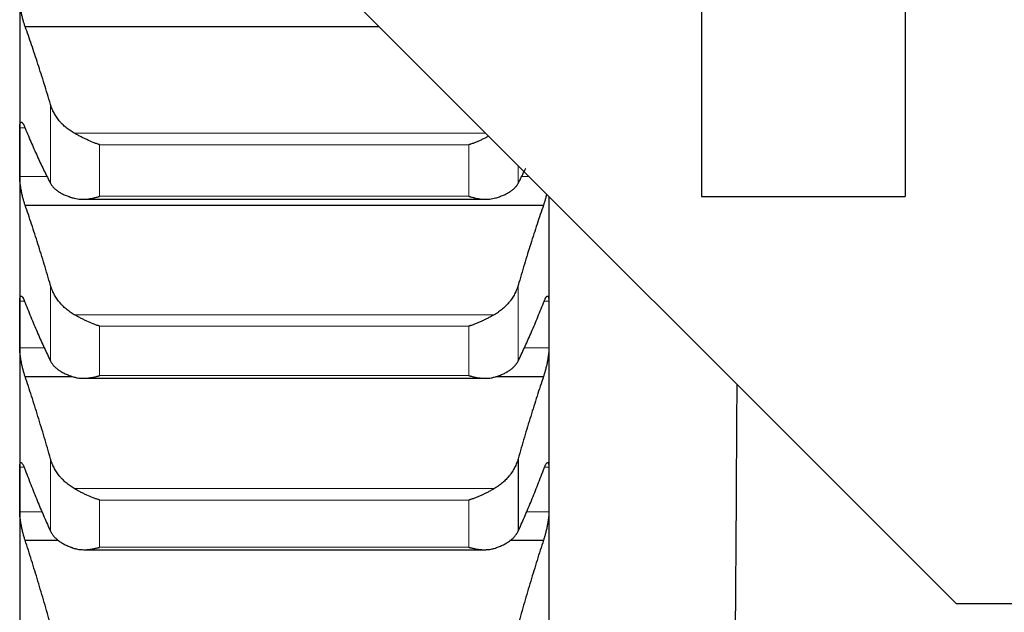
# Model space of a CAD drawing. Header units: inches. Extents: x 0 to 17820, y -10 to 12600.
# Tile 297 of 339: x 11826 to 11923, y 8235 to 8293. Entities that reach past the tile are written whole.
import ezdxf

# ---------------------------------------------------------------- set-up
doc = ezdxf.new("R2010")
doc.units = ezdxf.units.IN
doc.layers.add('1', color=7, linetype='Continuous', true_color=0xffffff)
doc.layers.add('254', color=7, linetype='Continuous', true_color=0xffffff)
doc.styles.add('latin_extended', font='simplex.shx')
doc.dimstyles.get("Standard").update_dxf_attribs({"dimtxt": 0.18, "dimasz": 0.18, "dimexe": 0.18, "dimexo": 0.0625, "dimgap": 0.09, "dimtad": 0, "dimtih": 1, "dimtoh": 1, "dimdec": 4, "dimzin": 0, "dimdsep": 46, "dimtxsty": 'Standard', "dimcen": 0.09, "dimadec": 0, "dimazin": 0, "dimtfac": 1, "dimtdec": 4, "dimtofl": 0, "dimtmove": 0, "dimatfit": 3, "dimfxl": 1, "dimtolj": 1, "dimtzin": 0, "dimarcsym": 0})

# ---------------------------------------------------------------- blocks, each defined once
blk = doc.blocks.new('_U4')
at = {"layer": '254', "color": 3, "linetype": 'Continuous', "lineweight": 13, "transparency": 16777216}
for p, q in [((12128.313, 8435.901), (12128.313, 7002.901)), ((11878.313, 8241.683), (11878.313, 7002.901)), ((11878.313, 7032.901), (10893.162, 7032.901)), ((11773.313, 7032.901), (11668.313, 7032.901)), ((12128.313, 7032.901), (11878.313, 7032.901)), ((12233.313, 7032.901), (12338.313, 7032.901))]:
    blk.add_line(p, q, dxfattribs=at)
at = {"layer": '254', "color": 3, "transparency": 16777216}
for points in [[(11773.313, 7015.401), (11773.313, 7050.401), (11878.313, 7032.901)], [(12233.313, 7050.401), (12233.313, 7015.401), (12128.313, 7032.901)]]:
    blk.add_solid(points, dxfattribs=at)
at = {"layer": 'Defpoints', "color": 0, "transparency": 16777216}
for p in [(12128.313, 8465.901), (11878.313, 8271.683), (11878.313, 7032.901)]:
    blk.add_point(p, dxfattribs=at)
at = {"layer": '254', "color": 2, "lineweight": 13, "transparency": 16777216, "insert": (10945.662, 7190.401), "char_height": 105, "attachment_point": 1, "style": 'latin_extended'}
blk.add_mtext('\\A1;250', dxfattribs=at)
blk = doc.blocks.new('_U5')
at = {"layer": '254', "color": 3, "linetype": 'Continuous', "lineweight": 13, "transparency": 16777216}
for p, q in [((11718.313, 8695.901), (11718.313, 7242.901)), ((11878.313, 8194.233), (11878.313, 7242.901)), ((11718.313, 7272.901), (10808.313, 7272.901)), ((11613.313, 7272.901), (11508.313, 7272.901)), ((11878.313, 7272.901), (11718.313, 7272.901)), ((11983.313, 7272.901), (12088.313, 7272.901))]:
    blk.add_line(p, q, dxfattribs=at)
at = {"layer": '254', "color": 3, "transparency": 16777216}
for points in [[(11613.313, 7255.401), (11613.313, 7290.401), (11718.313, 7272.901)], [(11983.313, 7290.401), (11983.313, 7255.401), (11878.313, 7272.901)]]:
    blk.add_solid(points, dxfattribs=at)
at = {"layer": 'Defpoints', "color": 0, "transparency": 16777216}
for p in [(11718.313, 8725.901), (11878.313, 8224.233), (11718.313, 7272.901)]:
    blk.add_point(p, dxfattribs=at)
at = {"layer": '254', "color": 2, "lineweight": 13, "transparency": 16777216, "insert": (10860.813, 7605.401), "char_height": 105, "attachment_point": 1, "style": 'latin_extended'}
blk.add_mtext('\\A1;\\C2;Flywheel\\P\\C2;90-160', dxfattribs=at)

msp = doc.modelspace()

# ---------------------------------------------------------------- linework, layer by layer
at = {"layer": '1', "color": 2, "linetype": 'Continuous', "lineweight": 25}
for p, q in [((11913.313, 8562.22), (11913.313, 8275.901)), ((11893.313, 8542.862), (11893.313, 8275.901)), ((11918.313, 8235.901), (11688.313, 8465.901)), ((11826.313, 8297.907), (11826.313, 8280.247)), ((11826.85, 8292.602), (11861.611, 8292.602)), ((11826.313, 8280.247), (11826.313, 8263.301)), ((11832.518, 8275.62), (11872.136, 8275.62)), ((11878.313, 8275.901), (11878.313, 8263.301)), ((11893.313, 8275.901), (11913.313, 8275.901)), ((11826.85, 8275.038), (11877.775, 8275.038)), ((11826.313, 8263.301), (11826.313, 8247.096)), ((11878.313, 8263.301), (11878.313, 8247.096)), ((11826.85, 8258.197), (11831.498, 8258.197)), ((11832.594, 8258.025), (11872.053, 8258.025)), ((11873.083, 8258.197), (11877.775, 8258.197)), ((11875.286, 8250.117), (11875.286, 8243.002)), ((11826.313, 8247.096), (11826.313, 8231.657)), ((11878.313, 8247.096), (11878.313, 8231.657)), ((11826.85, 8242.105), (11830.083, 8242.105)), ((11874.476, 8242.105), (11877.775, 8242.105)), ((11832.67, 8241.179), (11871.969, 8241.179)), ((11918.313, 8235.901), (12128.313, 8235.901))]:
    msp.add_line(p, q, dxfattribs=at)
at = {"layer": '1', "color": 110, "linetype": 'Continuous', "lineweight": 13}
for p, q in [((11829.339, 8284.937), (11829.339, 8277.183)), ((11826.315, 8282.641), (11826.837, 8282.641)), ((11831.681, 8282.112), (11872.101, 8282.112)), ((11834.168, 8280.975), (11870.457, 8280.975)), ((11834.168, 8280.975), (11834.168, 8275.912)), ((11870.457, 8280.975), (11870.457, 8275.912)), ((11875.286, 8278.927), (11875.286, 8277.183)), ((11826.315, 8277.854), (11829.032, 8277.854)), ((11875.593, 8277.854), (11876.359, 8277.854)), ((11834.168, 8275.912), (11870.457, 8275.912)), ((11829.339, 8267.16), (11829.339, 8259.719)), ((11875.286, 8267.16), (11875.286, 8259.719)), ((11826.315, 8265.594), (11826.792, 8265.594)), ((11877.836, 8265.594), (11878.31, 8265.594)), ((11831.681, 8264.277), (11872.944, 8264.277)), ((11834.168, 8263.148), (11870.457, 8263.148)), ((11834.168, 8263.148), (11834.168, 8258.29)), ((11870.457, 8263.148), (11870.457, 8258.29)), ((11826.315, 8261.008), (11828.78, 8261.008)), ((11875.845, 8261.008), (11878.31, 8261.008)), ((11834.168, 8258.29), (11870.457, 8258.29)), ((11829.339, 8250.117), (11829.339, 8243.002)), ((11826.315, 8249.284), (11826.751, 8249.284)), ((11877.879, 8249.284), (11878.31, 8249.284)), ((11831.681, 8247.181), (11872.944, 8247.181)), ((11834.168, 8246.063), (11870.457, 8246.063)), ((11834.168, 8246.063), (11834.168, 8241.417)), ((11870.457, 8246.063), (11870.457, 8241.417)), ((11826.315, 8244.907), (11828.552, 8244.907)), ((11876.073, 8244.907), (11878.31, 8244.907)), ((11834.168, 8241.417), (11870.457, 8241.417))]:
    msp.add_line(p, q, dxfattribs=at)
at = {"layer": '1', "color": 2, "linetype": 'Continuous', "lineweight": 25}
for points, knots in [([(11826.85, 8292.602), (11826.815, 8292.691), (11826.781, 8292.789), (11826.731, 8292.945), (11826.715, 8293), (11826.69, 8293.083), (11826.682, 8293.112), (11826.665, 8293.17), (11826.657, 8293.199), (11826.617, 8293.346), (11826.587, 8293.468), (11826.543, 8293.656), (11826.529, 8293.72), (11826.509, 8293.817), (11826.502, 8293.85), (11826.489, 8293.915), (11826.483, 8293.947), (11826.451, 8294.109), (11826.429, 8294.239), (11826.404, 8294.4), (11826.399, 8294.432), (11826.39, 8294.497), (11826.386, 8294.529), (11826.373, 8294.625), (11826.365, 8294.687), (11826.344, 8294.871), (11826.334, 8294.989), (11826.325, 8295.13), (11826.323, 8295.158), (11826.32, 8295.212), (11826.319, 8295.239), (11826.316, 8295.318), (11826.315, 8295.369), (11826.315, 8295.417)], [0, 0, 0, 0, 0.125, 0.125, 0.1875, 0.1875, 0.21875, 0.21875, 0.25, 0.25, 0.375, 0.375, 0.4375, 0.4375, 0.46875, 0.46875, 0.5, 0.5, 0.625, 0.625, 0.65625, 0.65625, 0.6875, 0.6875, 0.75, 0.75, 0.875, 0.875, 0.90625, 0.90625, 0.9375, 0.9375, 1, 1, 1, 1]), ([(11831.681, 8282.112), (11831.535, 8282.192), (11831.395, 8282.278), (11831.126, 8282.46), (11830.869, 8282.654), (11830.632, 8282.869), (11830.492, 8283.01), (11830.464, 8283.039), (11830.409, 8283.096), (11830.382, 8283.126), (11830.302, 8283.214), (11830.25, 8283.274), (11830.1, 8283.456), (11830.008, 8283.581), (11829.836, 8283.836), (11829.757, 8283.967), (11829.649, 8284.168), (11829.615, 8284.236), (11829.566, 8284.339), (11829.55, 8284.373), (11829.519, 8284.443), (11829.504, 8284.477), (11829.432, 8284.652), (11829.381, 8284.794), (11829.339, 8284.937)], [0, 0, 0, 0, 0.125, 0.125, 0.25, 0.375, 0.375, 0.40625, 0.40625, 0.4375, 0.4375, 0.5, 0.5, 0.625, 0.625, 0.75, 0.75, 0.8125, 0.8125, 0.84375, 0.84375, 0.875, 0.875, 1, 1, 1, 1]), ([(11826.315, 8282.641), (11826.315, 8282.687), (11826.317, 8282.775), (11826.325, 8282.89), (11826.334, 8282.956), (11826.342, 8283.001), (11826.345, 8283.015), (11826.351, 8283.043), (11826.354, 8283.055), (11826.372, 8283.116), (11826.389, 8283.151), (11826.413, 8283.18), (11826.419, 8283.185), (11826.427, 8283.191), (11826.429, 8283.193), (11826.435, 8283.197), (11826.449, 8283.204), (11826.475, 8283.208), (11826.501, 8283.2), (11826.528, 8283.185), (11826.543, 8283.174), (11826.586, 8283.133), (11826.617, 8283.093), (11826.665, 8283.017), (11826.681, 8282.989), (11826.705, 8282.943), (11826.714, 8282.927), (11826.731, 8282.893), (11826.739, 8282.875), (11826.781, 8282.785), (11826.816, 8282.703), (11826.85, 8282.611)], [0, 0, 0, 0, 0.0625, 0.125, 0.1875, 0.1875, 0.21875, 0.21875, 0.25, 0.25, 0.375, 0.375, 0.40625, 0.40625, 0.421875, 0.421875, 0.4375, 0.5, 0.5625, 0.5625, 0.625, 0.625, 0.75, 0.75, 0.8125, 0.8125, 0.84375, 0.84375, 0.875, 0.875, 1, 1, 1, 1]), ([(11834.168, 8280.975), (11834.165, 8280.976), (11834.162, 8280.977), (11834.155, 8280.979), (11834.152, 8280.98), (11834.142, 8280.984), (11834.122, 8280.99), (11834.076, 8281.005), (11833.983, 8281.036), (11833.904, 8281.064), (11833.746, 8281.122), (11833.641, 8281.162), (11833.327, 8281.288), (11833.119, 8281.379), (11832.808, 8281.525), (11832.704, 8281.575), (11832.549, 8281.652), (11832.497, 8281.678), (11832.393, 8281.731), (11832.342, 8281.758), (11832.187, 8281.838), (11832.084, 8281.893), (11831.881, 8282.002), (11831.781, 8282.057), (11831.681, 8282.112)], [0, 0, 0, 0, 0.003906, 0.003906, 0.007812, 0.007812, 0.015625, 0.03125, 0.0625, 0.125, 0.125, 0.25, 0.25, 0.5, 0.5, 0.625, 0.625, 0.6875, 0.6875, 0.75, 0.75, 0.875, 0.875, 1, 1, 1, 1]), ([(11872.397, 8281.817), (11872.378, 8281.807), (11872.359, 8281.797), (11872.238, 8281.734), (11872.135, 8281.681), (11871.929, 8281.579), (11871.824, 8281.528), (11871.615, 8281.43), (11871.51, 8281.382), (11871.3, 8281.29), (11871.195, 8281.246), (11870.985, 8281.162), (11870.879, 8281.122), (11870.721, 8281.064), (11870.642, 8281.036), (11870.549, 8281.005), (11870.503, 8280.99), (11870.483, 8280.984), (11870.47, 8280.979), (11870.463, 8280.977), (11870.457, 8280.975)], [0, 0, 0, 0, 0.030264, 0.030264, 0.191887, 0.191887, 0.353509, 0.353509, 0.515132, 0.515132, 0.676755, 0.676755, 0.838377, 0.838377, 0.919189, 0.959594, 0.979797, 0.989899, 0.989899, 1, 1, 1, 1]), ([(11875.286, 8277.183), (11875.49, 8277.571), (11875.739, 8278.062), (11875.99, 8278.577), (11876.034, 8278.669)], [0, 0, 0, 0, 0.822199, 1, 1, 1, 1]), ([(11826.85, 8275.038), (11826.815, 8275.132), (11826.781, 8275.232), (11826.731, 8275.393), (11826.715, 8275.449), (11826.69, 8275.534), (11826.682, 8275.563), (11826.665, 8275.622), (11826.657, 8275.652), (11826.617, 8275.802), (11826.587, 8275.925), (11826.543, 8276.115), (11826.529, 8276.179), (11826.509, 8276.277), (11826.502, 8276.309), (11826.489, 8276.374), (11826.483, 8276.407), (11826.451, 8276.569), (11826.429, 8276.698), (11826.404, 8276.859), (11826.399, 8276.89), (11826.39, 8276.954), (11826.386, 8276.986), (11826.373, 8277.081), (11826.365, 8277.142), (11826.344, 8277.323), (11826.334, 8277.439), (11826.325, 8277.576), (11826.323, 8277.603), (11826.32, 8277.656), (11826.319, 8277.682), (11826.316, 8277.759), (11826.315, 8277.807), (11826.315, 8277.854)], [0, 0, 0, 0, 0.125, 0.125, 0.1875, 0.1875, 0.21875, 0.21875, 0.25, 0.25, 0.375, 0.375, 0.4375, 0.4375, 0.46875, 0.46875, 0.5, 0.5, 0.625, 0.625, 0.65625, 0.65625, 0.6875, 0.6875, 0.75, 0.75, 0.875, 0.875, 0.90625, 0.90625, 0.9375, 0.9375, 1, 1, 1, 1]), ([(11829.339, 8277.183), (11829.381, 8277.103), (11829.431, 8277.024), (11829.546, 8276.872), (11829.675, 8276.724), (11829.833, 8276.584), (11829.962, 8276.483), (11830.007, 8276.45), (11830.077, 8276.401), (11830.101, 8276.385), (11830.15, 8276.353), (11830.174, 8276.337), (11830.299, 8276.259), (11830.511, 8276.14), (11830.746, 8276.034), (11830.993, 8275.933), (11831.122, 8275.885), (11831.292, 8275.829), (11831.326, 8275.818), (11831.396, 8275.796), (11831.5, 8275.765), (11831.608, 8275.735), (11831.681, 8275.716)], [0, 0, 0, 0, 0.125, 0.125, 0.25, 0.375, 0.375, 0.4375, 0.4375, 0.46875, 0.46875, 0.5, 0.5, 0.625, 0.75, 0.75, 0.875, 0.875, 0.90625, 0.90625, 0.9375, 1, 1, 1, 1]), ([(11872.944, 8275.716), (11873.09, 8275.754), (11873.23, 8275.795), (11873.499, 8275.883), (11873.756, 8275.978), (11873.993, 8276.085), (11874.133, 8276.156), (11874.161, 8276.17), (11874.216, 8276.199), (11874.243, 8276.214), (11874.323, 8276.259), (11874.375, 8276.29), (11874.525, 8276.383), (11874.617, 8276.448), (11874.789, 8276.582), (11874.868, 8276.651), (11874.976, 8276.759), (11875.01, 8276.796), (11875.059, 8276.852), (11875.075, 8276.87), (11875.106, 8276.908), (11875.121, 8276.927), (11875.193, 8277.024), (11875.244, 8277.103), (11875.286, 8277.183)], [0, 0, 0, 0, 0.125, 0.125, 0.25, 0.375, 0.375, 0.40625, 0.40625, 0.4375, 0.4375, 0.5, 0.5, 0.625, 0.625, 0.75, 0.75, 0.8125, 0.8125, 0.84375, 0.84375, 0.875, 0.875, 1, 1, 1, 1]), ([(11878.085, 8276.129), (11878.079, 8276.104), (11878.074, 8276.079), (11878.039, 8275.926), (11878.008, 8275.803), (11877.96, 8275.624), (11877.944, 8275.566), (11877.92, 8275.48), (11877.911, 8275.452), (11877.894, 8275.396), (11877.886, 8275.368), (11877.844, 8275.233), (11877.809, 8275.132), (11877.775, 8275.038)], [0, 0, 0, 0, 0.060518, 0.060518, 0.373679, 0.373679, 0.530259, 0.530259, 0.608549, 0.608549, 0.686839, 0.686839, 1, 1, 1, 1]), ([(11831.681, 8275.716), (11831.781, 8275.69), (11831.881, 8275.67), (11832.082, 8275.64), (11832.183, 8275.63), (11832.387, 8275.619), (11832.49, 8275.618), (11832.696, 8275.624), (11832.801, 8275.631), (11833.01, 8275.651), (11833.115, 8275.665), (11833.325, 8275.699), (11833.43, 8275.719), (11833.64, 8275.765), (11833.746, 8275.791), (11833.904, 8275.833), (11833.983, 8275.855), (11834.076, 8275.883), (11834.122, 8275.897), (11834.142, 8275.904), (11834.155, 8275.908), (11834.162, 8275.91), (11834.168, 8275.912)], [0, 0, 0, 0, 0.125, 0.125, 0.25, 0.25, 0.375, 0.375, 0.5, 0.5, 0.625, 0.625, 0.75, 0.75, 0.875, 0.875, 0.9375, 0.96875, 0.984375, 0.992188, 0.992188, 1, 1, 1, 1]), ([(11870.457, 8275.912), (11870.46, 8275.911), (11870.463, 8275.91), (11870.47, 8275.908), (11870.473, 8275.907), (11870.483, 8275.904), (11870.503, 8275.897), (11870.549, 8275.883), (11870.642, 8275.855), (11870.721, 8275.833), (11870.879, 8275.791), (11870.984, 8275.765), (11871.298, 8275.696), (11871.506, 8275.662), (11871.817, 8275.631), (11871.921, 8275.624), (11872.076, 8275.62), (11872.128, 8275.619), (11872.232, 8275.62), (11872.284, 8275.622), (11872.438, 8275.63), (11872.541, 8275.64), (11872.744, 8275.67), (11872.844, 8275.69), (11872.944, 8275.716)], [0, 0, 0, 0, 0.003906, 0.003906, 0.007813, 0.007813, 0.015625, 0.03125, 0.0625, 0.125, 0.125, 0.25, 0.25, 0.5, 0.5, 0.625, 0.625, 0.6875, 0.6875, 0.75, 0.75, 0.875, 0.875, 1, 1, 1, 1]), ([(11831.681, 8264.277), (11831.535, 8264.358), (11831.395, 8264.446), (11831.126, 8264.632), (11830.869, 8264.829), (11830.632, 8265.049), (11830.492, 8265.192), (11830.464, 8265.222), (11830.409, 8265.28), (11830.382, 8265.31), (11830.302, 8265.401), (11830.25, 8265.462), (11830.1, 8265.647), (11830.008, 8265.774), (11829.836, 8266.035), (11829.757, 8266.169), (11829.649, 8266.374), (11829.615, 8266.443), (11829.566, 8266.548), (11829.55, 8266.584), (11829.519, 8266.654), (11829.504, 8266.69), (11829.432, 8266.869), (11829.381, 8267.013), (11829.339, 8267.16)], [0, 0, 0, 0, 0.125, 0.125, 0.25, 0.375, 0.375, 0.40625, 0.40625, 0.4375, 0.4375, 0.5, 0.5, 0.625, 0.625, 0.75, 0.75, 0.8125, 0.8125, 0.84375, 0.84375, 0.875, 0.875, 1, 1, 1, 1]), ([(11875.286, 8267.16), (11875.244, 8267.013), (11875.194, 8266.869), (11875.079, 8266.586), (11874.95, 8266.308), (11874.792, 8266.04), (11874.663, 8265.844), (11874.618, 8265.779), (11874.548, 8265.682), (11874.524, 8265.65), (11874.475, 8265.587), (11874.451, 8265.556), (11874.326, 8265.401), (11874.114, 8265.162), (11873.879, 8264.943), (11873.632, 8264.734), (11873.503, 8264.635), (11873.333, 8264.517), (11873.299, 8264.494), (11873.229, 8264.448), (11873.125, 8264.381), (11873.017, 8264.318), (11872.944, 8264.277)], [0, 0, 0, 0, 0.125, 0.125, 0.25, 0.375, 0.375, 0.4375, 0.4375, 0.46875, 0.46875, 0.5, 0.5, 0.625, 0.75, 0.75, 0.875, 0.875, 0.90625, 0.90625, 0.9375, 1, 1, 1, 1]), ([(11826.315, 8265.594), (11826.315, 8265.639), (11826.317, 8265.722), (11826.325, 8265.83), (11826.334, 8265.892), (11826.342, 8265.933), (11826.345, 8265.947), (11826.351, 8265.971), (11826.354, 8265.983), (11826.372, 8266.037), (11826.389, 8266.067), (11826.413, 8266.09), (11826.419, 8266.093), (11826.427, 8266.098), (11826.429, 8266.099), (11826.435, 8266.101), (11826.449, 8266.105), (11826.475, 8266.104), (11826.501, 8266.09), (11826.528, 8266.07), (11826.543, 8266.057), (11826.586, 8266.008), (11826.617, 8265.963), (11826.665, 8265.881), (11826.681, 8265.85), (11826.705, 8265.8), (11826.714, 8265.783), (11826.731, 8265.747), (11826.739, 8265.728), (11826.781, 8265.633), (11826.816, 8265.547), (11826.85, 8265.451)], [0, 0, 0, 0, 0.0625, 0.125, 0.1875, 0.1875, 0.21875, 0.21875, 0.25, 0.25, 0.375, 0.375, 0.40625, 0.40625, 0.421875, 0.421875, 0.4375, 0.5, 0.5625, 0.5625, 0.625, 0.625, 0.75, 0.75, 0.8125, 0.8125, 0.84375, 0.84375, 0.875, 0.875, 1, 1, 1, 1]), ([(11877.775, 8265.451), (11877.81, 8265.547), (11877.844, 8265.632), (11877.894, 8265.746), (11877.91, 8265.782), (11877.935, 8265.832), (11877.943, 8265.848), (11877.96, 8265.879), (11877.968, 8265.893), (11878.008, 8265.963), (11878.038, 8266.007), (11878.082, 8266.056), (11878.096, 8266.069), (11878.116, 8266.084), (11878.123, 8266.089), (11878.136, 8266.096), (11878.142, 8266.099), (11878.174, 8266.108), (11878.196, 8266.103), (11878.221, 8266.081), (11878.226, 8266.076), (11878.235, 8266.064), (11878.239, 8266.057), (11878.252, 8266.034), (11878.26, 8266.016), (11878.281, 8265.951), (11878.291, 8265.897), (11878.3, 8265.812), (11878.302, 8265.795), (11878.305, 8265.758), (11878.306, 8265.739), (11878.309, 8265.68), (11878.31, 8265.639), (11878.31, 8265.594)], [0, 0, 0, 0, 0.125, 0.125, 0.1875, 0.1875, 0.21875, 0.21875, 0.25, 0.25, 0.375, 0.375, 0.4375, 0.4375, 0.46875, 0.46875, 0.5, 0.5, 0.625, 0.625, 0.65625, 0.65625, 0.6875, 0.6875, 0.75, 0.75, 0.875, 0.875, 0.90625, 0.90625, 0.9375, 0.9375, 1, 1, 1, 1]), ([(11834.168, 8263.148), (11834.165, 8263.149), (11834.162, 8263.15), (11834.155, 8263.152), (11834.152, 8263.153), (11834.142, 8263.157), (11834.122, 8263.163), (11834.076, 8263.177), (11833.983, 8263.207), (11833.904, 8263.234), (11833.746, 8263.29), (11833.641, 8263.329), (11833.327, 8263.452), (11833.119, 8263.542), (11832.808, 8263.687), (11832.704, 8263.736), (11832.549, 8263.813), (11832.497, 8263.839), (11832.393, 8263.892), (11832.342, 8263.919), (11832.187, 8264), (11832.084, 8264.055), (11831.881, 8264.166), (11831.781, 8264.221), (11831.681, 8264.277)], [0, 0, 0, 0, 0.003906, 0.003906, 0.007812, 0.007812, 0.015625, 0.03125, 0.0625, 0.125, 0.125, 0.25, 0.25, 0.5, 0.5, 0.625, 0.625, 0.6875, 0.6875, 0.75, 0.75, 0.875, 0.875, 1, 1, 1, 1]), ([(11872.944, 8264.277), (11872.844, 8264.221), (11872.744, 8264.166), (11872.543, 8264.056), (11872.442, 8264.002), (11872.238, 8263.895), (11872.135, 8263.843), (11871.929, 8263.74), (11871.824, 8263.69), (11871.615, 8263.592), (11871.51, 8263.545), (11871.3, 8263.455), (11871.195, 8263.412), (11870.985, 8263.329), (11870.879, 8263.29), (11870.721, 8263.234), (11870.642, 8263.207), (11870.549, 8263.177), (11870.503, 8263.163), (11870.483, 8263.157), (11870.47, 8263.152), (11870.463, 8263.15), (11870.457, 8263.148)], [0, 0, 0, 0, 0.125, 0.125, 0.25, 0.25, 0.375, 0.375, 0.5, 0.5, 0.625, 0.625, 0.75, 0.75, 0.875, 0.875, 0.9375, 0.96875, 0.984375, 0.992187, 0.992187, 1, 1, 1, 1]), ([(11826.85, 8258.197), (11826.815, 8258.294), (11826.781, 8258.398), (11826.731, 8258.563), (11826.715, 8258.619), (11826.69, 8258.707), (11826.682, 8258.736), (11826.665, 8258.796), (11826.657, 8258.826), (11826.617, 8258.979), (11826.587, 8259.103), (11826.543, 8259.294), (11826.529, 8259.359), (11826.509, 8259.456), (11826.502, 8259.489), (11826.489, 8259.554), (11826.483, 8259.587), (11826.451, 8259.749), (11826.429, 8259.877), (11826.404, 8260.036), (11826.399, 8260.068), (11826.39, 8260.131), (11826.386, 8260.162), (11826.373, 8260.256), (11826.365, 8260.316), (11826.344, 8260.494), (11826.334, 8260.607), (11826.325, 8260.74), (11826.323, 8260.766), (11826.32, 8260.818), (11826.319, 8260.843), (11826.316, 8260.917), (11826.315, 8260.964), (11826.315, 8261.008)], [0, 0, 0, 0, 0.125, 0.125, 0.1875, 0.1875, 0.21875, 0.21875, 0.25, 0.25, 0.375, 0.375, 0.4375, 0.4375, 0.46875, 0.46875, 0.5, 0.5, 0.625, 0.625, 0.65625, 0.65625, 0.6875, 0.6875, 0.75, 0.75, 0.875, 0.875, 0.90625, 0.90625, 0.9375, 0.9375, 1, 1, 1, 1]), ([(11878.31, 8261.008), (11878.31, 8260.964), (11878.308, 8260.87), (11878.3, 8260.718), (11878.291, 8260.609), (11878.283, 8260.524), (11878.28, 8260.495), (11878.274, 8260.436), (11878.271, 8260.407), (11878.253, 8260.258), (11878.236, 8260.135), (11878.212, 8259.976), (11878.206, 8259.944), (11878.198, 8259.896), (11878.196, 8259.88), (11878.19, 8259.847), (11878.176, 8259.766), (11878.15, 8259.621), (11878.124, 8259.491), (11878.097, 8259.362), (11878.083, 8259.298), (11878.039, 8259.104), (11878.008, 8258.979), (11877.96, 8258.798), (11877.944, 8258.739), (11877.92, 8258.651), (11877.911, 8258.622), (11877.894, 8258.565), (11877.886, 8258.537), (11877.844, 8258.398), (11877.809, 8258.294), (11877.775, 8258.197)], [0, 0, 0, 0, 0.0625, 0.125, 0.1875, 0.1875, 0.21875, 0.21875, 0.25, 0.25, 0.375, 0.375, 0.40625, 0.40625, 0.421875, 0.421875, 0.4375, 0.5, 0.5625, 0.5625, 0.625, 0.625, 0.75, 0.75, 0.8125, 0.8125, 0.84375, 0.84375, 0.875, 0.875, 1, 1, 1, 1]), ([(11829.339, 8259.719), (11829.381, 8259.633), (11829.431, 8259.549), (11829.546, 8259.385), (11829.675, 8259.226), (11829.833, 8259.077), (11829.962, 8258.968), (11830.007, 8258.932), (11830.077, 8258.879), (11830.101, 8258.862), (11830.15, 8258.827), (11830.174, 8258.81), (11830.299, 8258.726), (11830.511, 8258.598), (11830.746, 8258.483), (11830.993, 8258.374), (11831.122, 8258.322), (11831.292, 8258.262), (11831.326, 8258.25), (11831.396, 8258.227), (11831.5, 8258.192), (11831.608, 8258.16), (11831.681, 8258.139)], [0, 0, 0, 0, 0.125, 0.125, 0.25, 0.375, 0.375, 0.4375, 0.4375, 0.46875, 0.46875, 0.5, 0.5, 0.625, 0.75, 0.75, 0.875, 0.875, 0.90625, 0.90625, 0.9375, 1, 1, 1, 1]), ([(11872.944, 8258.139), (11873.09, 8258.181), (11873.23, 8258.225), (11873.499, 8258.321), (11873.756, 8258.423), (11873.993, 8258.539), (11874.133, 8258.615), (11874.161, 8258.631), (11874.216, 8258.662), (11874.243, 8258.678), (11874.323, 8258.726), (11874.375, 8258.759), (11874.525, 8258.86), (11874.617, 8258.93), (11874.789, 8259.074), (11874.868, 8259.148), (11874.976, 8259.264), (11875.01, 8259.304), (11875.059, 8259.364), (11875.075, 8259.384), (11875.106, 8259.425), (11875.121, 8259.445), (11875.193, 8259.548), (11875.244, 8259.633), (11875.286, 8259.719)], [0, 0, 0, 0, 0.125, 0.125, 0.25, 0.375, 0.375, 0.40625, 0.40625, 0.4375, 0.4375, 0.5, 0.5, 0.625, 0.625, 0.75, 0.75, 0.8125, 0.8125, 0.84375, 0.84375, 0.875, 0.875, 1, 1, 1, 1]), ([(11831.681, 8258.139), (11831.781, 8258.111), (11831.881, 8258.089), (11832.082, 8258.055), (11832.183, 8258.043), (11832.387, 8258.028), (11832.49, 8258.025), (11832.696, 8258.026), (11832.801, 8258.031), (11833.01, 8258.047), (11833.115, 8258.059), (11833.325, 8258.09), (11833.43, 8258.108), (11833.64, 8258.15), (11833.746, 8258.174), (11833.904, 8258.215), (11833.983, 8258.236), (11834.076, 8258.262), (11834.122, 8258.276), (11834.142, 8258.282), (11834.155, 8258.286), (11834.162, 8258.288), (11834.168, 8258.29)], [0, 0, 0, 0, 0.125, 0.125, 0.25, 0.25, 0.375, 0.375, 0.5, 0.5, 0.625, 0.625, 0.75, 0.75, 0.875, 0.875, 0.9375, 0.96875, 0.984375, 0.992188, 0.992188, 1, 1, 1, 1]), ([(11870.457, 8258.29), (11870.46, 8258.289), (11870.463, 8258.288), (11870.47, 8258.286), (11870.473, 8258.285), (11870.483, 8258.282), (11870.503, 8258.276), (11870.549, 8258.262), (11870.642, 8258.236), (11870.721, 8258.215), (11870.879, 8258.174), (11870.984, 8258.15), (11871.298, 8258.087), (11871.506, 8258.056), (11871.817, 8258.031), (11871.921, 8258.026), (11872.076, 8258.025), (11872.128, 8258.025), (11872.232, 8258.029), (11872.284, 8258.031), (11872.438, 8258.043), (11872.541, 8258.055), (11872.744, 8258.089), (11872.844, 8258.111), (11872.944, 8258.139)], [0, 0, 0, 0, 0.003906, 0.003906, 0.007813, 0.007813, 0.015625, 0.03125, 0.0625, 0.125, 0.125, 0.25, 0.25, 0.5, 0.5, 0.625, 0.625, 0.6875, 0.6875, 0.75, 0.75, 0.875, 0.875, 1, 1, 1, 1]), ([(11896.769, 8257.437), (11896.744, 8253.338), (11896.425, 8201.881), (11895.44, 8042.788), (11894.48, 7887.794), (11893.813, 7780.16)], [0, 0, 0, 0, 0.025761, 0.323445, 1, 1, 1, 1]), ([(11831.681, 8247.181), (11831.535, 8247.264), (11831.395, 8247.353), (11831.126, 8247.542), (11830.869, 8247.743), (11830.632, 8247.966), (11830.492, 8248.113), (11830.464, 8248.142), (11830.409, 8248.202), (11830.382, 8248.232), (11830.302, 8248.324), (11830.25, 8248.386), (11830.1, 8248.576), (11830.008, 8248.705), (11829.836, 8248.971), (11829.757, 8249.107), (11829.649, 8249.316), (11829.615, 8249.386), (11829.566, 8249.494), (11829.55, 8249.529), (11829.519, 8249.602), (11829.504, 8249.638), (11829.432, 8249.82), (11829.381, 8249.968), (11829.339, 8250.117)], [0, 0, 0, 0, 0.125, 0.125, 0.25, 0.375, 0.375, 0.40625, 0.40625, 0.4375, 0.4375, 0.5, 0.5, 0.625, 0.625, 0.75, 0.75, 0.8125, 0.8125, 0.84375, 0.84375, 0.875, 0.875, 1, 1, 1, 1]), ([(11875.286, 8250.117), (11875.244, 8249.968), (11875.194, 8249.821), (11875.079, 8249.532), (11874.95, 8249.249), (11874.792, 8248.976), (11874.663, 8248.775), (11874.618, 8248.709), (11874.548, 8248.611), (11874.524, 8248.578), (11874.475, 8248.514), (11874.451, 8248.482), (11874.326, 8248.325), (11874.114, 8248.082), (11873.879, 8247.859), (11873.632, 8247.647), (11873.503, 8247.545), (11873.333, 8247.426), (11873.299, 8247.402), (11873.229, 8247.356), (11873.125, 8247.287), (11873.017, 8247.223), (11872.944, 8247.181)], [0, 0, 0, 0, 0.125, 0.125, 0.25, 0.375, 0.375, 0.4375, 0.4375, 0.46875, 0.46875, 0.5, 0.5, 0.625, 0.75, 0.75, 0.875, 0.875, 0.90625, 0.90625, 0.9375, 1, 1, 1, 1]), ([(11826.315, 8249.284), (11826.315, 8249.327), (11826.317, 8249.406), (11826.325, 8249.508), (11826.334, 8249.564), (11826.342, 8249.602), (11826.345, 8249.614), (11826.351, 8249.637), (11826.354, 8249.647), (11826.372, 8249.695), (11826.389, 8249.72), (11826.413, 8249.736), (11826.419, 8249.738), (11826.427, 8249.741), (11826.429, 8249.741), (11826.435, 8249.742), (11826.449, 8249.743), (11826.475, 8249.735), (11826.501, 8249.716), (11826.528, 8249.691), (11826.543, 8249.676), (11826.586, 8249.619), (11826.617, 8249.57), (11826.665, 8249.48), (11826.681, 8249.448), (11826.705, 8249.395), (11826.714, 8249.376), (11826.731, 8249.338), (11826.739, 8249.319), (11826.781, 8249.218), (11826.816, 8249.128), (11826.85, 8249.029)], [0, 0, 0, 0, 0.0625, 0.125, 0.1875, 0.1875, 0.21875, 0.21875, 0.25, 0.25, 0.375, 0.375, 0.40625, 0.40625, 0.421875, 0.421875, 0.4375, 0.5, 0.5625, 0.5625, 0.625, 0.625, 0.75, 0.75, 0.8125, 0.8125, 0.84375, 0.84375, 0.875, 0.875, 1, 1, 1, 1]), ([(11877.775, 8249.029), (11877.81, 8249.128), (11877.844, 8249.217), (11877.894, 8249.337), (11877.91, 8249.375), (11877.935, 8249.428), (11877.943, 8249.445), (11877.96, 8249.478), (11877.968, 8249.494), (11878.008, 8249.57), (11878.038, 8249.619), (11878.082, 8249.675), (11878.096, 8249.69), (11878.116, 8249.71), (11878.123, 8249.715), (11878.136, 8249.725), (11878.142, 8249.729), (11878.174, 8249.745), (11878.196, 8249.746), (11878.221, 8249.73), (11878.226, 8249.726), (11878.235, 8249.717), (11878.239, 8249.711), (11878.252, 8249.692), (11878.26, 8249.676), (11878.281, 8249.619), (11878.291, 8249.569), (11878.3, 8249.491), (11878.302, 8249.474), (11878.305, 8249.44), (11878.306, 8249.422), (11878.309, 8249.367), (11878.31, 8249.327), (11878.31, 8249.284)], [0, 0, 0, 0, 0.125, 0.125, 0.1875, 0.1875, 0.21875, 0.21875, 0.25, 0.25, 0.375, 0.375, 0.4375, 0.4375, 0.46875, 0.46875, 0.5, 0.5, 0.625, 0.625, 0.65625, 0.65625, 0.6875, 0.6875, 0.75, 0.75, 0.875, 0.875, 0.90625, 0.90625, 0.9375, 0.9375, 1, 1, 1, 1]), ([(11834.168, 8246.063), (11834.165, 8246.064), (11834.162, 8246.065), (11834.155, 8246.067), (11834.152, 8246.068), (11834.142, 8246.071), (11834.122, 8246.077), (11834.076, 8246.091), (11833.983, 8246.119), (11833.904, 8246.146), (11833.746, 8246.199), (11833.641, 8246.237), (11833.327, 8246.357), (11833.119, 8246.446), (11832.808, 8246.589), (11832.704, 8246.638), (11832.549, 8246.715), (11832.497, 8246.741), (11832.393, 8246.794), (11832.342, 8246.82), (11832.187, 8246.902), (11832.084, 8246.957), (11831.881, 8247.068), (11831.781, 8247.125), (11831.681, 8247.181)], [0, 0, 0, 0, 0.003906, 0.003906, 0.007812, 0.007812, 0.015625, 0.03125, 0.0625, 0.125, 0.125, 0.25, 0.25, 0.5, 0.5, 0.625, 0.625, 0.6875, 0.6875, 0.75, 0.75, 0.875, 0.875, 1, 1, 1, 1]), ([(11872.944, 8247.181), (11872.844, 8247.125), (11872.744, 8247.069), (11872.543, 8246.958), (11872.442, 8246.903), (11872.238, 8246.796), (11872.135, 8246.744), (11871.929, 8246.642), (11871.824, 8246.592), (11871.615, 8246.495), (11871.51, 8246.449), (11871.3, 8246.36), (11871.195, 8246.318), (11870.985, 8246.237), (11870.879, 8246.199), (11870.721, 8246.146), (11870.642, 8246.119), (11870.549, 8246.091), (11870.503, 8246.077), (11870.483, 8246.071), (11870.47, 8246.067), (11870.463, 8246.065), (11870.457, 8246.063)], [0, 0, 0, 0, 0.125, 0.125, 0.25, 0.25, 0.375, 0.375, 0.5, 0.5, 0.625, 0.625, 0.75, 0.75, 0.875, 0.875, 0.9375, 0.96875, 0.984375, 0.992188, 0.992188, 1, 1, 1, 1]), ([(11826.85, 8242.105), (11826.815, 8242.205), (11826.781, 8242.312), (11826.731, 8242.48), (11826.715, 8242.538), (11826.69, 8242.627), (11826.682, 8242.657), (11826.665, 8242.718), (11826.657, 8242.749), (11826.617, 8242.903), (11826.587, 8243.028), (11826.543, 8243.22), (11826.529, 8243.285), (11826.509, 8243.383), (11826.502, 8243.416), (11826.489, 8243.481), (11826.483, 8243.513), (11826.451, 8243.675), (11826.429, 8243.803), (11826.404, 8243.959), (11826.399, 8243.991), (11826.39, 8244.053), (11826.386, 8244.084), (11826.373, 8244.176), (11826.365, 8244.236), (11826.344, 8244.41), (11826.334, 8244.52), (11826.325, 8244.649), (11826.323, 8244.675), (11826.32, 8244.724), (11826.319, 8244.749), (11826.316, 8244.82), (11826.315, 8244.864), (11826.315, 8244.907)], [0, 0, 0, 0, 0.125, 0.125, 0.1875, 0.1875, 0.21875, 0.21875, 0.25, 0.25, 0.375, 0.375, 0.4375, 0.4375, 0.46875, 0.46875, 0.5, 0.5, 0.625, 0.625, 0.65625, 0.65625, 0.6875, 0.6875, 0.75, 0.75, 0.875, 0.875, 0.90625, 0.90625, 0.9375, 0.9375, 1, 1, 1, 1]), ([(11878.31, 8244.907), (11878.31, 8244.865), (11878.308, 8244.775), (11878.3, 8244.628), (11878.291, 8244.522), (11878.283, 8244.439), (11878.28, 8244.41), (11878.274, 8244.353), (11878.271, 8244.324), (11878.253, 8244.179), (11878.236, 8244.057), (11878.212, 8243.9), (11878.206, 8243.869), (11878.198, 8243.821), (11878.196, 8243.805), (11878.19, 8243.772), (11878.176, 8243.692), (11878.15, 8243.547), (11878.124, 8243.418), (11878.097, 8243.289), (11878.083, 8243.224), (11878.039, 8243.029), (11878.008, 8242.904), (11877.96, 8242.72), (11877.944, 8242.66), (11877.92, 8242.571), (11877.911, 8242.541), (11877.894, 8242.483), (11877.886, 8242.454), (11877.844, 8242.312), (11877.809, 8242.205), (11877.775, 8242.105)], [0, 0, 0, 0, 0.0625, 0.125, 0.1875, 0.1875, 0.21875, 0.21875, 0.25, 0.25, 0.375, 0.375, 0.40625, 0.40625, 0.421875, 0.421875, 0.4375, 0.5, 0.5625, 0.5625, 0.625, 0.625, 0.75, 0.75, 0.8125, 0.8125, 0.84375, 0.84375, 0.875, 0.875, 1, 1, 1, 1]), ([(11829.339, 8243.002), (11829.381, 8242.91), (11829.431, 8242.82), (11829.546, 8242.646), (11829.675, 8242.477), (11829.833, 8242.317), (11829.962, 8242.2), (11830.007, 8242.162), (11830.077, 8242.105), (11830.101, 8242.087), (11830.15, 8242.05), (11830.174, 8242.032), (11830.299, 8241.942), (11830.511, 8241.805), (11830.746, 8241.681), (11830.993, 8241.564), (11831.122, 8241.509), (11831.292, 8241.444), (11831.326, 8241.431), (11831.396, 8241.406), (11831.5, 8241.369), (11831.608, 8241.334), (11831.681, 8241.312)], [0, 0, 0, 0, 0.125, 0.125, 0.25, 0.375, 0.375, 0.4375, 0.4375, 0.46875, 0.46875, 0.5, 0.5, 0.625, 0.75, 0.75, 0.875, 0.875, 0.90625, 0.90625, 0.9375, 1, 1, 1, 1]), ([(11872.944, 8241.312), (11873.09, 8241.356), (11873.23, 8241.404), (11873.499, 8241.507), (11873.756, 8241.617), (11873.993, 8241.741), (11874.133, 8241.823), (11874.161, 8241.839), (11874.216, 8241.873), (11874.243, 8241.89), (11874.323, 8241.942), (11874.375, 8241.977), (11874.525, 8242.085), (11874.617, 8242.159), (11874.789, 8242.314), (11874.868, 8242.393), (11874.976, 8242.517), (11875.01, 8242.559), (11875.059, 8242.623), (11875.075, 8242.645), (11875.106, 8242.688), (11875.121, 8242.71), (11875.193, 8242.82), (11875.244, 8242.91), (11875.286, 8243.002)], [0, 0, 0, 0, 0.125, 0.125, 0.25, 0.375, 0.375, 0.40625, 0.40625, 0.4375, 0.4375, 0.5, 0.5, 0.625, 0.625, 0.75, 0.75, 0.8125, 0.8125, 0.84375, 0.84375, 0.875, 0.875, 1, 1, 1, 1]), ([(11831.681, 8241.312), (11831.781, 8241.282), (11831.881, 8241.257), (11832.082, 8241.219), (11832.183, 8241.205), (11832.387, 8241.185), (11832.49, 8241.18), (11832.696, 8241.178), (11832.801, 8241.18), (11833.01, 8241.193), (11833.115, 8241.203), (11833.325, 8241.229), (11833.43, 8241.246), (11833.64, 8241.285), (11833.746, 8241.307), (11833.904, 8241.345), (11833.983, 8241.365), (11834.076, 8241.39), (11834.122, 8241.403), (11834.142, 8241.409), (11834.155, 8241.413), (11834.162, 8241.415), (11834.168, 8241.417)], [0, 0, 0, 0, 0.125, 0.125, 0.25, 0.25, 0.375, 0.375, 0.5, 0.5, 0.625, 0.625, 0.75, 0.75, 0.875, 0.875, 0.9375, 0.96875, 0.984375, 0.992188, 0.992188, 1, 1, 1, 1]), ([(11870.457, 8241.417), (11870.46, 8241.416), (11870.463, 8241.415), (11870.47, 8241.413), (11870.473, 8241.412), (11870.483, 8241.409), (11870.503, 8241.403), (11870.549, 8241.39), (11870.642, 8241.365), (11870.721, 8241.345), (11870.879, 8241.307), (11870.984, 8241.285), (11871.298, 8241.227), (11871.506, 8241.2), (11871.817, 8241.181), (11871.921, 8241.178), (11872.076, 8241.179), (11872.128, 8241.181), (11872.232, 8241.186), (11872.284, 8241.19), (11872.438, 8241.204), (11872.541, 8241.219), (11872.744, 8241.257), (11872.844, 8241.282), (11872.944, 8241.312)], [0, 0, 0, 0, 0.003906, 0.003906, 0.007812, 0.007812, 0.015625, 0.03125, 0.0625, 0.125, 0.125, 0.25, 0.25, 0.5, 0.5, 0.625, 0.625, 0.6875, 0.6875, 0.75, 0.75, 0.875, 0.875, 1, 1, 1, 1])]:
    msp.add_open_spline(points, degree=3, knots=knots, dxfattribs=at)
for points in [[(11829.339, 8284.937), (11829.135, 8285.623), (11828.725, 8286.972), (11828.106, 8288.923), (11827.481, 8290.804), (11827.061, 8292.01), (11826.85, 8292.602)], [(11826.313, 8280.247), (11826.313, 8281.045), (11826.313, 8281.843), (11826.315, 8282.641)], [(11826.85, 8282.611), (11827.061, 8282.094), (11827.481, 8281.092), (11828.106, 8279.687), (11828.725, 8278.378), (11829.135, 8277.571), (11829.339, 8277.183)], [(11826.315, 8277.854), (11826.313, 8278.652), (11826.313, 8279.45), (11826.313, 8280.247)], [(11829.339, 8267.16), (11829.135, 8267.861), (11828.725, 8269.242), (11828.106, 8271.245), (11827.481, 8273.181), (11827.061, 8274.427), (11826.85, 8275.038)], [(11877.775, 8275.038), (11877.564, 8274.427), (11877.144, 8273.181), (11876.519, 8271.245), (11875.9, 8269.242), (11875.49, 8267.861), (11875.286, 8267.16)], [(11826.313, 8263.301), (11826.313, 8264.065), (11826.313, 8264.83), (11826.315, 8265.594)], [(11878.31, 8265.594), (11878.312, 8264.83), (11878.313, 8264.065), (11878.313, 8263.301)], [(11826.85, 8265.451), (11827.061, 8264.911), (11827.481, 8263.861), (11828.106, 8262.381), (11828.725, 8260.995), (11829.135, 8260.134), (11829.339, 8259.719)], [(11875.286, 8259.719), (11875.49, 8260.134), (11875.9, 8260.995), (11876.519, 8262.381), (11877.144, 8263.861), (11877.564, 8264.911), (11877.775, 8265.451)], [(11826.315, 8261.008), (11826.313, 8261.773), (11826.313, 8262.537), (11826.313, 8263.301)], [(11878.313, 8263.301), (11878.313, 8262.537), (11878.312, 8261.773), (11878.31, 8261.008)], [(11829.339, 8250.117), (11829.135, 8250.833), (11828.725, 8252.242), (11828.106, 8254.294), (11827.481, 8256.282), (11827.061, 8257.566), (11826.85, 8258.197)], [(11877.775, 8258.197), (11877.564, 8257.566), (11877.144, 8256.282), (11876.519, 8254.294), (11875.9, 8252.242), (11875.49, 8250.833), (11875.286, 8250.117)], [(11826.313, 8247.096), (11826.313, 8247.825), (11826.313, 8248.555), (11826.315, 8249.284)], [(11878.31, 8249.284), (11878.312, 8248.555), (11878.313, 8247.825), (11878.313, 8247.096)], [(11826.85, 8249.029), (11827.061, 8248.466), (11827.481, 8247.37), (11828.106, 8245.818), (11828.725, 8244.356), (11829.135, 8243.443), (11829.339, 8243.002)], [(11875.286, 8243.002), (11875.49, 8243.443), (11875.9, 8244.356), (11876.519, 8245.818), (11877.144, 8247.37), (11877.564, 8248.466), (11877.775, 8249.029)], [(11826.315, 8244.907), (11826.313, 8245.637), (11826.313, 8246.366), (11826.313, 8247.096)], [(11878.313, 8247.096), (11878.313, 8246.366), (11878.312, 8245.637), (11878.31, 8244.907)], [(11829.339, 8233.836), (11829.135, 8234.565), (11828.725, 8236.002), (11828.106, 8238.098), (11827.481, 8240.136), (11827.061, 8241.455), (11826.85, 8242.105)], [(11877.775, 8242.105), (11877.564, 8241.455), (11877.144, 8240.136), (11876.519, 8238.098), (11875.9, 8236.002), (11875.49, 8234.565), (11875.286, 8233.836)]]:
    msp.add_open_spline(points, degree=3, dxfattribs=at)

# ---------------------------------------------------------------- dimensions: what is measured, and where the dimension line sits
at = {"layer": '254', "color": 2, "linetype": 'Continuous', "lineweight": 13}
dim = msp.add_linear_dim(base=(11718.313, 7272.901), p1=(11878.313, 8224.233), p2=(11718.313, 8725.901), text='\\C2;Flywheel\\P\\C2;90-160', dimstyle='Standard', override={"dimscale": 30, "dimtxt": 3.5, "dimasz": 3.5, "dimexe": 1, "dimexo": 1, "dimgap": 1.75, "dimtad": 1, "dimtih": 1, "dimtoh": 0, "dimdec": 2, "dimlfac": 0.033333, "dimzin": 8, "dimdsep": 46, "dimlunit": 2, "dimpost": '', "dimtxsty": 'latin_extended', "dimsah": 1, "dimse1": 0, "dimse2": 0, "dimsd1": 0, "dimsd2": 0, "dimclrd": 3, "dimclre": 3, "dimclrt": 2, "dimtol": 0, "dimtm": -0.1, "dimtfac": 0.714286, "dimtdec": 3, "dimtofl": 1, "dimtmove": 0, "dimtzin": 8, "dimlwd": 13, "dimlwe": 13}, dxfattribs=at)
dim.commit()
dim.dimension.update_dxf_attribs({"geometry": '_U5', "text_midpoint": (11158.313, 7272.901), "dimtype": 160})
dim = msp.add_linear_dim(base=(11878.313, 7032.901), p1=(12128.313, 8465.901), p2=(11878.313, 8271.683), dimstyle='Standard', override={"dimscale": 30, "dimtxt": 3.5, "dimasz": 3.5, "dimexe": 1, "dimexo": 1, "dimgap": 1.75, "dimtad": 1, "dimtih": 1, "dimtoh": 0, "dimdec": 2, "dimlfac": 1, "dimzin": 8, "dimdsep": 46, "dimlunit": 2, "dimtxsty": 'latin_extended', "dimsah": 1, "dimse1": 0, "dimse2": 0, "dimsd1": 0, "dimsd2": 0, "dimclrd": 3, "dimclre": 3, "dimclrt": 2, "dimtol": 0, "dimtm": -0.1, "dimtfac": 0.714286, "dimtdec": 3, "dimtofl": 1, "dimtmove": 0, "dimtzin": 8, "dimlwd": 13, "dimlwe": 13}, dxfattribs=at)
dim.commit()
dim.dimension.update_dxf_attribs({"geometry": '_U4', "text_midpoint": (11080.662, 7032.901), "dimtype": 160})

doc.saveas('drawing.dxf')
